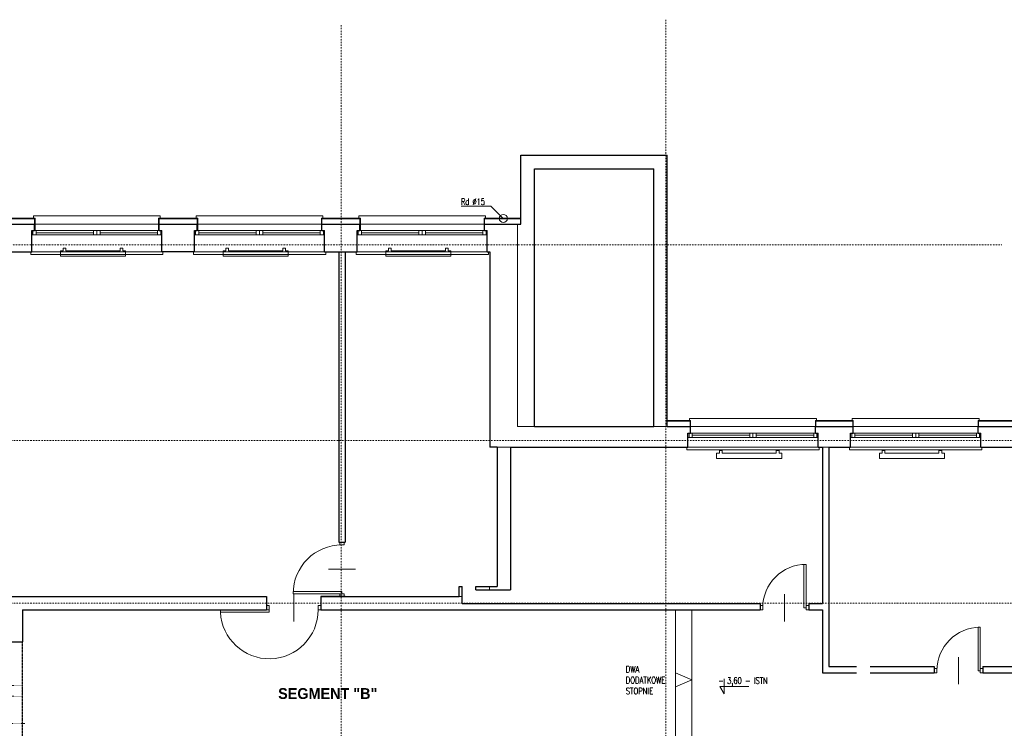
# Model space of a CAD drawing. Header units: millimetres. Extents: x -1893473 to 942156, y -534599 to 942944.
# Tile 409 of 656: x -15573 to 2584, y -209169 to -196111. Entities that reach past the tile are written whole.
import ezdxf

# ---------------------------------------------------------------- set-up
doc = ezdxf.new("R2010")
doc.units = ezdxf.units.MM
doc.header["$LTSCALE"] = 0.2
for name, pattern in [('ACAD_ISO03W100', [30, 12, -18]), ('DASHDOT', [25.4, 12.7, -6.35, 0, -6.35]), ('HIDDEN', [9.525, 6.35, -3.175])]:
    doc.linetypes.add(name, pattern=pattern)
for name, color, linetype, lineweight in [('!! 0_ Istn-okna', 6, 'Continuous', 13), ('!! 0_ Istn-sciany', 7, 'Continuous', 30), ('!! 0_ Istn-widok', 1, 'Continuous', 15), ('!! 0_ Opis', 3, 'Continuous', 13), ('!! 0_Istn-cienka', 4, 'Continuous', 9), ('!! 0_Istn-drzwi', 1, 'Continuous', 13), ('!! 0_Osie', 1, 'DASHDOT', 13), ('!! 0_Widok', 1, 'Continuous', 15), ('!! 1_ tynk zewn  - nowy', 21, 'Continuous', 20), ('P-Osie', 1, 'DASHDOT', 18), ('P-Wymiar', 142, 'Continuous', 9)]:
    doc.layers.add(name, color=color, linetype=linetype, lineweight=lineweight)
doc.layers.add('!! 0_Istn-grzejniki', color=7, linetype='Continuous', lineweight=0, plot=False)
doc.layers.add('!! 1_PROJ przerywana', color=3, linetype='HIDDEN')
doc.layers.add('!! 1_Wyburzenia', color=7, linetype='ACAD_ISO03W100', lineweight=13, true_color=0xff0505)
doc.styles.add('ARCHETYP', font='romans.shx', dxfattribs={"height": 15})
doc.styles.add('ROMANS', font='arial.ttf', dxfattribs={"width": 0.7})
doc.styles.add('SIMPLEX', font='simplex.shx', dxfattribs={"width": 0.77})
doc.styles.add('STYLE10', font='arialbd.ttf')
doc.dimstyles.new('A100', dxfattribs={"dimscale": 100, "dimtxt": 1.75, "dimasz": 0.05, "dimexe": 0, "dimexo": 0, "dimgap": 1, "dimtad": 1, "dimdec": 0, "dimrnd": 1, "dimdsep": 46, "dimtxsty": 'ROMANS', "dimblk": '[[[[[[[[', "dimcen": 2, "dimdle": 2, "dimse1": 1, "dimse2": 1, "dimclrd": 256, "dimclrt": 1, "dimadec": 0, "dimazin": 0, "dimtfac": 1, "dimtdec": 0, "dimtix": 1, "dimtmove": 2, "dimatfit": 3, "dimldrblk": '[[[[[[[[', "dimfxl": 1, "dimtvp": 0.6, "dimtolj": 1, "dimlwd": 9, "dimarcsym": 0})

# ---------------------------------------------------------------- blocks, each defined once
blk = doc.blocks.new('BLOK OSI')
at = {"layer": 'P-Osie'}
for points in [[(52592.2, -193637), (52592.2, -199870.8)], [(53191.2, -193626.9), (53191.2, -199870.8)], [(51570, -194041.8), (53810.6, -194041.8)], [(48639.3, -194402.1), (55424.3, -194402.1)], [(48639.3, -194702.1), (55442.3, -194702.1)]]:
    blk.add_lwpolyline(points, dxfattribs=at)
blk = doc.blocks.new('[[[[[[[[')
at = {"layer": 'P-Wymiar'}
for p, q in [((-12.7, -12.7), (12.7, 12.7)), ((0, 0), (-4.6, 0)), ((0, 18), (0, -18))]:
    blk.add_line(p, q, dxfattribs=at)
blk = doc.blocks.new('*D4192')
at = {"layer": 'DEFPOINTS', "color": 0, "transparency": 16777216}
for p in [(-7143, -198608), (19183, -198608), (7247, -255913)]:
    blk.add_point(p, dxfattribs=at)
at = {"layer": 'P-Wymiar', "lineweight": 9, "transparency": 16777216}
blk.add_line((19183, -255908), (19183, -198613), dxfattribs=at)
at = {"layer": 'P-Wymiar', "lineweight": 9, "transparency": 16777216, "xscale": 5, "yscale": 5, "zscale": 5}
for p, rotation in [((19183, -198608), 90), ((19183, -255913), 270)]:
    blk.add_blockref('[[[[[[[[', p, dxfattribs=dict(at, rotation=rotation))
at = {"layer": 'P-Wymiar', "color": 1, "transparency": 16777216, "insert": (18994, -227261), "char_height": 175, "attachment_point": 5, "rotation": 90, "style": 'ROMANS'}
blk.add_mtext('\\A1;57305', dxfattribs=at)
blk = doc.blocks.new('*D4204')
at = {"layer": 'DEFPOINTS', "color": 0, "transparency": 16777216}
for p in [(-5862, -200260), (18833, -200260), (10837, -203863)]:
    blk.add_point(p, dxfattribs=at)
at = {"layer": 'P-Wymiar', "lineweight": 9, "transparency": 16777216}
blk.add_line((18833, -203858), (18833, -200265), dxfattribs=at)
at = {"layer": 'P-Wymiar', "lineweight": 9, "transparency": 16777216, "xscale": 5, "yscale": 5, "zscale": 5}
for p, rotation in [((18833, -200260), 90), ((18833, -203863), 270)]:
    blk.add_blockref('[[[[[[[[', p, dxfattribs=dict(at, rotation=rotation))
at = {"layer": 'P-Wymiar', "color": 1, "transparency": 16777216, "insert": (18644, -202062), "char_height": 175, "attachment_point": 5, "rotation": 90, "style": 'ROMANS'}
blk.add_mtext('\\A1;3603', dxfattribs=at)
blk = doc.blocks.new('*D4205')
at = {"layer": 'DEFPOINTS', "color": 0, "transparency": 16777216}
for p in [(-7143, -198608), (18833, -198608), (-5862, -200260)]:
    blk.add_point(p, dxfattribs=at)
at = {"layer": 'P-Wymiar', "lineweight": 9, "transparency": 16777216}
blk.add_line((18833, -200255), (18833, -198613), dxfattribs=at)
at = {"layer": 'P-Wymiar', "lineweight": 9, "transparency": 16777216, "xscale": 5, "yscale": 5, "zscale": 5}
for p, rotation in [((18833, -198608), 90), ((18833, -200260), 270)]:
    blk.add_blockref('[[[[[[[[', p, dxfattribs=dict(at, rotation=rotation))
at = {"layer": 'P-Wymiar', "color": 1, "transparency": 16777216, "insert": (18644, -199434), "char_height": 175, "attachment_point": 5, "rotation": 90, "style": 'ROMANS'}
blk.add_mtext('\\A1;1652', dxfattribs=at)
blk = doc.blocks.new('*D4225')
at = {"layer": 'DEFPOINTS', "color": 0, "transparency": 16777216}
for p in [(-7393, -198858), (18483, -198858), (11097, -203608)]:
    blk.add_point(p, dxfattribs=at)
at = {"layer": 'P-Wymiar', "lineweight": 9, "transparency": 16777216}
blk.add_line((18483, -203603), (18483, -198863), dxfattribs=at)
at = {"layer": 'P-Wymiar', "lineweight": 9, "transparency": 16777216, "xscale": 5, "yscale": 5, "zscale": 5}
for p, rotation in [((18483, -198858), 90), ((18483, -203608), 270)]:
    blk.add_blockref('[[[[[[[[', p, dxfattribs=dict(at, rotation=rotation))
at = {"layer": 'P-Wymiar', "color": 1, "transparency": 16777216, "insert": (18294, -201233), "char_height": 175, "attachment_point": 5, "rotation": 90, "style": 'ROMANS'}
blk.add_mtext('\\A1;4750', dxfattribs=at)
blk = doc.blocks.new('*D4226')
at = {"layer": 'DEFPOINTS', "color": 0, "transparency": 16777216}
for p in [(-7143, -198608), (18483, -198608), (-7393, -198858)]:
    blk.add_point(p, dxfattribs=at)
at = {"layer": 'P-Wymiar', "lineweight": 9, "transparency": 16777216}
for p, q in [((18483, -198603), (18483, -198598)), ((18483, -198858), (18483, -198608)), ((18483, -198863), (18483, -198868))]:
    blk.add_line(p, q, dxfattribs=at)
at = {"layer": 'P-Wymiar', "lineweight": 9, "transparency": 16777216, "xscale": 5, "yscale": 5, "zscale": 5}
for p, rotation in [((18483, -198608), 270), ((18483, -198858), 90)]:
    blk.add_blockref('[[[[[[[[', p, dxfattribs=dict(at, rotation=rotation))
at = {"layer": 'P-Wymiar', "color": 1, "transparency": 16777216, "insert": (18294, -198733), "char_height": 175, "attachment_point": 5, "rotation": 90, "style": 'ROMANS'}
blk.add_mtext('\\A1;250', dxfattribs=at)

msp = doc.modelspace()

# ---------------------------------------------------------------- linework, layer by layer
at = {"layer": '!! 0_ Istn-okna'}
for points in [[(-15350.65339, -199998.09366), (-12950.65339, -199998.09366)], [(-15350.65339, -200078.09366), (-12950.65339, -200078.09366)], [(-15270.65339, -200038.09366), (-14210.65339, -200038.09366)], [(-14090.65339, -200038.09366), (-13030.65339, -200038.09366)], [(-12350.65339, -199998.09366), (-9950.65339, -199998.09366)], [(-12350.65339, -200078.09366), (-9950.65339, -200078.09366)], [(-12270.65339, -200038.09366), (-11210.65339, -200038.09366)], [(-11090.65339, -200038.09366), (-10030.65339, -200038.09366)], [(-9350.65339, -199998.09366), (-6950.65339, -199998.09366)], [(-9350.65339, -200078.09366), (-6950.65339, -200078.09366)], [(-9270.65339, -200038.09366), (-8210.65339, -200038.09366)], [(-8090.65339, -200038.09366), (-7030.65339, -200038.09366)], [(-3250.65339, -203728.09366), (-850.65339, -203728.09366)], [(-3250.65339, -203808.09366), (-850.65339, -203808.09366)], [(-3170.65339, -203768.09366), (-2110.65339, -203768.09366)], [(-1990.65339, -203768.09366), (-930.65339, -203768.09366)], [(-250.65339, -203728.09366), (2149.34661, -203728.09366)], [(-250.65339, -203808.09366), (2149.34661, -203808.09366)], [(-170.65339, -203768.09366), (889.34661, -203768.09366)], [(1009.34661, -203768.09366), (2069.34661, -203768.09366)]]:
    msp.add_lwpolyline(points, dxfattribs=at)
for points in [[(-15330.65339, -199998.09366), (-15270.65339, -199998.09366), (-15270.65339, -200078.09366), (-15330.65339, -200078.09366)], [(-14210.65339, -199998.09366), (-14150.65339, -199998.09366), (-14150.65339, -200078.09366), (-14210.65339, -200078.09366)], [(-14150.65339, -199998.09366), (-14090.65339, -199998.09366), (-14090.65339, -200078.09366), (-14150.65339, -200078.09366)], [(-13030.65339, -199998.09366), (-12970.65339, -199998.09366), (-12970.65339, -200078.09366), (-13030.65339, -200078.09366)], [(-12330.65339, -199998.09366), (-12270.65339, -199998.09366), (-12270.65339, -200078.09366), (-12330.65339, -200078.09366)], [(-11210.65339, -199998.09366), (-11150.65339, -199998.09366), (-11150.65339, -200078.09366), (-11210.65339, -200078.09366)], [(-11150.65339, -199998.09366), (-11090.65339, -199998.09366), (-11090.65339, -200078.09366), (-11150.65339, -200078.09366)], [(-10030.65339, -199998.09366), (-9970.65339, -199998.09366), (-9970.65339, -200078.09366), (-10030.65339, -200078.09366)], [(-9330.65339, -199998.09366), (-9270.65339, -199998.09366), (-9270.65339, -200078.09366), (-9330.65339, -200078.09366)], [(-8210.65339, -199998.09366), (-8150.65339, -199998.09366), (-8150.65339, -200078.09366), (-8210.65339, -200078.09366)], [(-8150.65339, -199998.09366), (-8090.65339, -199998.09366), (-8090.65339, -200078.09366), (-8150.65339, -200078.09366)], [(-7030.65339, -199998.09366), (-6970.65339, -199998.09366), (-6970.65339, -200078.09366), (-7030.65339, -200078.09366)], [(-3230.65339, -203728.09366), (-3170.65339, -203728.09366), (-3170.65339, -203808.09366), (-3230.65339, -203808.09366)], [(-2110.65339, -203728.09366), (-2050.65339, -203728.09366), (-2050.65339, -203808.09366), (-2110.65339, -203808.09366)], [(-2050.65339, -203728.09366), (-1990.65339, -203728.09366), (-1990.65339, -203808.09366), (-2050.65339, -203808.09366)], [(-930.65339, -203728.09366), (-870.65339, -203728.09366), (-870.65339, -203808.09366), (-930.65339, -203808.09366)], [(-230.65339, -203728.09366), (-170.65339, -203728.09366), (-170.65339, -203808.09366), (-230.65339, -203808.09366)], [(889.34661, -203728.09366), (949.34661, -203728.09366), (949.34661, -203808.09366), (889.34661, -203808.09366)], [(949.34661, -203728.09366), (1009.34661, -203728.09366), (1009.34661, -203808.09366), (949.34661, -203808.09366)], [(2069.34661, -203728.09366), (2129.34661, -203728.09366), (2129.34661, -203808.09366), (2069.34661, -203808.09366)]]:
    msp.add_lwpolyline(points, close=True, dxfattribs=at)
at = {"layer": '!! 0_ Istn-sciany'}
for points in [[(-6330.65339, -198608.09366), (-3630.65339, -198608.09366)], [(-6330.65339, -199878.09366), (-6330.65339, -198608.09366)], [(-3630.65339, -203608.09366), (-3630.65339, -198608.09366)], [(-6080.65339, -198858.09366), (-3880.65339, -198858.09366)], [(-6080.65339, -203608.09366), (-6080.65339, -198858.09366)], [(-3880.65339, -203608.09366), (-3880.65339, -198858.09366)], [(-16000.65339, -199878.09366), (-15300.65339, -199878.09366)], [(-15300.65339, -199998.09366), (-15300.65339, -199878.09366)], [(-15300.65339, -199998.09366), (-15300.65339, -199878.09366)], [(-13000.65339, -199878.09366), (-12300.65339, -199878.09366)], [(-13000.65339, -199998.09366), (-13000.65339, -199878.09366)], [(-13000.65339, -199998.09366), (-13000.65339, -199878.09366)], [(-12300.65339, -199998.09366), (-12300.65339, -199878.09366)], [(-12300.65339, -199998.09366), (-12300.65339, -199878.09366)], [(-10000.65339, -199878.09366), (-9300.65339, -199878.09366)], [(-10000.65339, -199998.09366), (-10000.65339, -199878.09366)], [(-10000.65339, -199998.09366), (-10000.65339, -199878.09366)], [(-9300.65339, -199998.09366), (-9300.65339, -199878.09366)], [(-9300.65339, -199998.09366), (-9300.65339, -199878.09366)], [(-7000.65339, -199878.09366), (-6330.65339, -199878.09366)], [(-7000.65339, -199998.09366), (-7000.65339, -199878.09366)], [(-7000.65339, -199998.09366), (-7000.65339, -199878.09366)], [(-15350.65339, -199998.09366), (-15300.65339, -199998.09366)], [(-15350.65339, -200388.09366), (-15350.65339, -199998.09366)], [(-13000.65339, -199998.09366), (-12950.65339, -199998.09366)], [(-12950.65339, -200388.09366), (-12950.65339, -199998.09366)], [(-12350.65339, -199998.09366), (-12300.65339, -199998.09366)], [(-12350.65339, -200388.09366), (-12350.65339, -199998.09366)], [(-10000.65339, -199998.09366), (-9950.65339, -199998.09366)], [(-9950.65339, -200388.09366), (-9950.65339, -199998.09366)], [(-9350.65339, -199998.09366), (-9300.65339, -199998.09366)], [(-9350.65339, -200388.09366), (-9350.65339, -199998.09366)], [(-7000.65339, -199998.09366), (-6950.65339, -199998.09366)], [(-6950.65339, -200388.09366), (-6950.65339, -199998.09366)], [(-15950.65339, -200388.09366), (-15350.65339, -200388.09366)], [(-12350.65339, -200388.09366), (-12950.65339, -200388.09366)], [(-9950.65339, -200388.09366), (-9350.65339, -200388.09366)], [(-9690.65339, -200388.09366), (-9690.65339, -205738.09366)], [(-9570.65339, -200388.09366), (-9570.65339, -205738.09366)], [(-6950.65339, -200388.09366), (-6900.65339, -200388.09366)], [(-6900.65339, -200388.09366), (-6900.65339, -203988.09366)], [(-6080.65339, -203608.09366), (-3880.65339, -203608.09366)], [(-3630.65339, -203608.09366), (-3200.65339, -203608.09366)], [(-3200.65339, -203728.09366), (-3200.65339, -203608.09366)], [(-900.65339, -203608.09366), (-200.65339, -203608.09366)], [(-900.65339, -203728.09366), (-900.65339, -203608.09366)], [(-200.65339, -203728.09366), (-200.65339, -203608.09366)], [(2099.34661, -203608.09366), (5799.34661, -203608.09366)], [(2099.34661, -203728.09366), (2099.34661, -203608.09366)], [(-3250.65339, -203728.09366), (-3200.65339, -203728.09366)], [(-3250.65339, -203988.09366), (-3250.65339, -203728.09366)], [(-900.65339, -203728.09366), (-850.65339, -203728.09366)], [(-850.65339, -203988.09366), (-850.65339, -203728.09366)], [(-250.65339, -203728.09366), (-200.65339, -203728.09366)], [(-250.65339, -203988.09366), (-250.65339, -203728.09366)], [(2099.34661, -203728.09366), (2149.34661, -203728.09366)], [(2149.34661, -203988.09366), (2149.34661, -203728.09366)], [(-6770.65339, -203988.09366), (-6900.65339, -203988.09366)], [(-6770.65339, -203988.09366), (-6770.65339, -206558.09366)], [(-6520.65339, -203988.09366), (-3250.65339, -203988.09366)], [(-6520.65339, -203988.09366), (-6520.65339, -206618.09366)], [(-850.65339, -203988.09366), (-770.65339, -203988.09366)], [(-770.65339, -203988.09366), (-770.65339, -206868.09366)], [(-650.65339, -203988.09366), (-250.65339, -203988.09366)], [(-650.65339, -203988.09366), (-650.65339, -208028.09366)], [(2149.34661, -203988.09366), (3789.34661, -203988.09366)], [(-9690.65339, -205738.09366), (-9570.65339, -205738.09366)], [(-7470.65339, -206738.09366), (-7470.65339, -206558.09366)], [(-7470.65339, -206558.09366), (-7410.65339, -206558.09366)], [(-7410.65339, -206868.09366), (-7410.65339, -206558.09366)], [(-7160.65339, -206558.09366), (-6770.65339, -206558.09366)], [(-7160.65339, -206618.09366), (-7160.65339, -206558.09366)], [(-7160.65339, -206618.09366), (-6910.65339, -206618.09366)], [(-6910.65339, -206618.09366), (-6520.65339, -206618.09366)], [(-17830.65339, -206738.09366), (-11020.65339, -206738.09366)], [(-11020.65339, -206738.09366), (-11020.65339, -206988.09366)], [(-10020.65339, -206738.09366), (-9690.65339, -206738.09366)], [(-9570.65339, -206738.09366), (-10020.65339, -206738.09366)], [(-10020.65339, -206738.09366), (-7470.65339, -206738.09366)], [(-10020.65339, -206738.09366), (-10020.65339, -206988.09366)], [(-15520.65339, -206988.09366), (-11020.65339, -206988.09366)], [(-15520.65339, -206988.09366), (-15520.65339, -207578.09366)], [(-10020.65339, -206988.09366), (-1920.65339, -206988.09366)], [(-7410.65339, -206868.09366), (-6910.65339, -206868.09366)], [(-6910.65339, -206868.09366), (-1920.65339, -206868.09366)], [(-1920.65339, -206868.09366), (-1920.65339, -206988.09366)], [(-1020.65339, -206868.09366), (-770.65339, -206868.09366)], [(-1020.65339, -206868.09366), (-1020.65339, -206988.09366)], [(-1020.65339, -206988.09366), (-770.65339, -206988.09366)], [(-770.65339, -206988.09366), (-770.65339, -208148.09366)], [(-15770.65339, -207578.09366), (-15520.65339, -207578.09366)], [(-650.65339, -208028.09366), (-140.65339, -208028.09366)], [(109.34661, -208028.09366), (1289.34661, -208028.09366)], [(1289.34661, -208028.09366), (1289.34661, -208148.09366)], [(2189.34661, -208028.09366), (3789.34661, -208028.09366)], [(2189.34661, -208028.09366), (2189.34661, -208148.09366)], [(-770.65339, -208148.09366), (-140.65339, -208148.09366)], [(109.34661, -208148.09366), (1289.34661, -208148.09366)], [(2189.34661, -208148.09366), (5729.34661, -208148.09366)]]:
    msp.add_lwpolyline(points, dxfattribs=at)
at = {"layer": '!! 0_ Istn-widok'}
for points in [[(-12980.65339, -199728.09366), (-15320.65339, -199728.09366)], [(-15320.65339, -199778.09366), (-15320.65339, -199728.09366)], [(-12980.65339, -199778.09366), (-12980.65339, -199728.09366)], [(-9980.65339, -199728.09366), (-12320.65339, -199728.09366)], [(-12320.65339, -199778.09366), (-12320.65339, -199728.09366)], [(-9980.65339, -199778.09366), (-9980.65339, -199728.09366)], [(-6980.65339, -199728.09366), (-9320.65339, -199728.09366)], [(-9320.65339, -199778.09366), (-9320.65339, -199728.09366)], [(-6980.65339, -199778.09366), (-6980.65339, -199728.09366)], [(-6390.65339, -199878.09366), (-6390.65339, -203608.09366)], [(-6390.65339, -199878.09366), (-6330.65339, -199878.09366)], [(-15370.65339, -200388.09366), (-15370.65339, -200438.09366)], [(-15370.65339, -200438.09366), (-12930.65339, -200438.09366)], [(-12930.65339, -200388.09366), (-12930.65339, -200438.09366)], [(-12370.65339, -200388.09366), (-12370.65339, -200438.09366)], [(-12370.65339, -200438.09366), (-9930.65339, -200438.09366)], [(-9930.65339, -200388.09366), (-9930.65339, -200438.09366)], [(-9690.65339, -200388.09366), (-9570.65339, -200388.09366)], [(-9370.65339, -200388.09366), (-9370.65339, -200438.09366)], [(-9370.65339, -200438.09366), (-6930.65339, -200438.09366)], [(-6930.65339, -200388.09366), (-6930.65339, -200438.09366)], [(-880.65339, -203458.09366), (-3220.65339, -203458.09366)], [(-3220.65339, -203508.09366), (-3220.65339, -203458.09366)], [(-880.65339, -203508.09366), (-880.65339, -203458.09366)], [(2119.34661, -203458.09366), (-220.65339, -203458.09366)], [(-220.65339, -203508.09366), (-220.65339, -203458.09366)], [(2119.34661, -203508.09366), (2119.34661, -203458.09366)], [(-6390.65339, -203608.09366), (-6330.65339, -203608.09366)], [(-6330.65339, -203608.09366), (-6080.65339, -203608.09366)], [(-3880.65339, -203608.09366), (-3630.65339, -203608.09366)], [(-6520.65339, -203988.09366), (-6770.65339, -203988.09366)], [(-3270.65339, -203988.09366), (-3270.65339, -204038.09366)], [(-3270.65339, -204038.09366), (-830.65339, -204038.09366)], [(-830.65339, -203988.09366), (-830.65339, -204038.09366)], [(-770.65339, -203988.09366), (-650.65339, -203988.09366)], [(-270.65339, -203988.09366), (-270.65339, -204038.09366)], [(-270.65339, -204038.09366), (2169.34661, -204038.09366)], [(2169.34661, -203988.09366), (2169.34661, -204038.09366)], [(-6910.65339, -206618.09366), (-6910.65339, -206558.09366)], [(-9690.65339, -206738.09366), (-9570.65339, -206738.09366)], [(-7470.65339, -206738.09366), (-7410.65339, -206738.09366)], [(-3480.65339, -209558.09366), (-3480.65339, -206988.09366)], [(-3180.65339, -209558.09366), (-3180.65339, -206988.09366)]]:
    msp.add_lwpolyline(points, dxfattribs=at)
msp.add_circle((-6655.58744, -199773.09366), 75, dxfattribs=at)
at = {"layer": '!! 0_ Opis'}
for points in [[(-6881.95943, -199546.72167), (-7430.81278, -199546.72167)], [(-6881.95943, -199546.72167), (-6655.58744, -199773.09366)], [(-2582.99284, -208255.84751), (-2582.99284, -208535.86516)], [(-2582.99284, -208535.86516), (-2663.82698, -208395.85633)], [(-2663.82698, -208395.85633), (-2129.4849, -208395.85633)]]:
    msp.add_lwpolyline(points, dxfattribs=at)
at = {"layer": '!! 0_Istn-cienka', "linetype": 'HIDDEN', "ltscale": 2}
for points in [[(-13000.65339, -199878.09366), (-15300.65339, -199878.09366)], [(-10000.65339, -199878.09366), (-12300.65339, -199878.09366)], [(-7000.65339, -199878.09366), (-9300.65339, -199878.09366)], [(-15350.65339, -200388.09366), (-12950.65339, -200388.09366)], [(-12350.65339, -200388.09366), (-9950.65339, -200388.09366)], [(-9350.65339, -200388.09366), (-6950.65339, -200388.09366)], [(-900.65339, -203608.09366), (-3200.65339, -203608.09366)], [(2099.34661, -203608.09366), (-200.65339, -203608.09366)], [(-3250.65339, -203988.09366), (-850.65339, -203988.09366)], [(-250.65339, -203988.09366), (2149.34661, -203988.09366)]]:
    msp.add_lwpolyline(points, dxfattribs=at)
at = {"layer": '!! 0_Istn-drzwi'}
for points in [[(-9590.65339, -205788.09366), (-9590.65339, -205738.09366), (-9670.65339, -205738.09366), (-9670.65339, -205788.09366)], [(-1110.65339, -206148.09366), (-1110.65339, -206948.09366), (-1070.65339, -206948.09366), (-1070.65339, -206148.09366)], [(-10530.65339, -206648.09366), (-9630.65339, -206648.09366), (-9630.65339, -206688.09366), (-10530.65339, -206688.09366)], [(-9590.65339, -206688.09366), (-9590.65339, -206738.09366), (-9670.65339, -206738.09366), (-9670.65339, -206688.09366)], [(-11870.65339, -207028.09366), (-10970.65339, -207028.09366), (-10970.65339, -206988.09366), (-11870.65339, -206988.09366)], [(-10970.65339, -206908.09366), (-11020.65339, -206908.09366), (-11020.65339, -206988.09366), (-10970.65339, -206988.09366)], [(-10070.65339, -206908.09366), (-10020.65339, -206908.09366), (-10020.65339, -206988.09366), (-10070.65339, -206988.09366)], [(-1870.65339, -206908.09366), (-1920.65339, -206908.09366), (-1920.65339, -206988.09366), (-1870.65339, -206988.09366)], [(-1070.65339, -206908.09366), (-1020.65339, -206908.09366), (-1020.65339, -206988.09366), (-1070.65339, -206988.09366)], [(2099.34661, -207308.09366), (2099.34661, -208108.09366), (2139.34661, -208108.09366), (2139.34661, -207308.09366)], [(1339.34661, -208068.09366), (1289.34661, -208068.09366), (1289.34661, -208148.09366), (1339.34661, -208148.09366)], [(2139.34661, -208068.09366), (2189.34661, -208068.09366), (2189.34661, -208148.09366), (2139.34661, -208148.09366)], [(2139.34661, -208068.09366), (2189.34661, -208068.09366), (2189.34661, -208148.09366), (2139.34661, -208148.09366)]]:
    msp.add_lwpolyline(points, close=True, dxfattribs=at)
for points in [[(-9380.65339, -206238.09366), (-9880.65339, -206238.09366)], [(-10520.65339, -206698.09366), (-10520.65339, -207198.09366)], [(-1470.65339, -206698.09366), (-1470.65339, -207198.09366)], [(1739.34661, -207858.09366), (1739.34661, -208358.09366)]]:
    msp.add_lwpolyline(points, dxfattribs=at)
for centre, radius, start, end in [((-9630.65339, -206688.09366), 900, 90.000000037, 180.000000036), ((-1070.65339, -206948.09366), 800, 89.999999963, 179.999999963), ((-10970.65339, -206988.09366), 900, 182.54731818, 359.999999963), ((2139.34661, -208108.09366), 800, 89.999999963, 179.999999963)]:
    msp.add_arc(centre, radius, start, end, dxfattribs=at)
at = {"layer": '!! 0_Istn-grzejniki'}
for points in [[(-13670.65339, -200318.09366), (-13670.65339, -200368.09366), (-13620.65339, -200368.09366), (-13620.65339, -200468.09366), (-14820.65339, -200468.09366), (-14820.65339, -200368.09366), (-14770.65339, -200368.09366), (-14770.65339, -200318.09366), (-14720.65339, -200318.09366), (-14720.65339, -200368.09366), (-13720.65339, -200368.09366), (-13720.65339, -200318.09366)], [(-10670.65339, -200318.09366), (-10670.65339, -200368.09366), (-10620.65339, -200368.09366), (-10620.65339, -200468.09366), (-11820.65339, -200468.09366), (-11820.65339, -200368.09366), (-11770.65339, -200368.09366), (-11770.65339, -200318.09366), (-11720.65339, -200318.09366), (-11720.65339, -200368.09366), (-10720.65339, -200368.09366), (-10720.65339, -200318.09366)], [(-7670.65339, -200318.09366), (-7670.65339, -200368.09366), (-7620.65339, -200368.09366), (-7620.65339, -200468.09366), (-8820.65339, -200468.09366), (-8820.65339, -200368.09366), (-8770.65339, -200368.09366), (-8770.65339, -200318.09366), (-8720.65339, -200318.09366), (-8720.65339, -200368.09366), (-7720.65339, -200368.09366), (-7720.65339, -200318.09366)], [(-1570.65339, -204048.09366), (-1570.65339, -204098.09366), (-1520.65339, -204098.09366), (-1520.65339, -204198.09366), (-2720.65339, -204198.09366), (-2720.65339, -204098.09366), (-2670.65339, -204098.09366), (-2670.65339, -204048.09366), (-2620.65339, -204048.09366), (-2620.65339, -204098.09366), (-1620.65339, -204098.09366), (-1620.65339, -204048.09366)], [(1429.34661, -204048.09366), (1429.34661, -204098.09366), (1479.34661, -204098.09366), (1479.34661, -204198.09366), (279.34661, -204198.09366), (279.34661, -204098.09366), (329.34661, -204098.09366), (329.34661, -204048.09366), (379.34661, -204048.09366), (379.34661, -204098.09366), (1379.34661, -204098.09366), (1379.34661, -204048.09366)]]:
    msp.add_lwpolyline(points, close=True, dxfattribs=at)
at = {"layer": '!! 0_Widok'}
for points in [[(-3180.65339, -208273.09366), (-3480.65339, -208144.25451)], [(-3180.65339, -208273.09366), (-3480.65339, -208401.9328)]]:
    msp.add_lwpolyline(points, dxfattribs=at)
at = {"layer": '!! 1_ tynk zewn  - nowy'}
for points in [[(-15290.65339, -199768.09366), (-16010.65339, -199768.09366)], [(-15290.65339, -199778.09366), (-16010.65339, -199778.09366)], [(-15300.65339, -199878.09366), (-15300.65339, -199768.09366)], [(-15290.65339, -199998.09366), (-15290.65339, -199768.09366)], [(-12290.65339, -199768.09366), (-13010.65339, -199768.09366)], [(-13010.65339, -199998.09366), (-13010.65339, -199768.09366)], [(-12290.65339, -199778.09366), (-13010.65339, -199778.09366)], [(-13000.65339, -199878.09366), (-13000.65339, -199768.09366)], [(-12300.65339, -199878.09366), (-12300.65339, -199768.09366)], [(-12290.65339, -199998.09366), (-12290.65339, -199768.09366)], [(-9290.65339, -199768.09366), (-10010.65339, -199768.09366)], [(-10010.65339, -199998.09366), (-10010.65339, -199768.09366)], [(-9290.65339, -199778.09366), (-10010.65339, -199778.09366)], [(-10000.65339, -199878.09366), (-10000.65339, -199768.09366)], [(-9300.65339, -199878.09366), (-9300.65339, -199768.09366)], [(-9290.65339, -199998.09366), (-9290.65339, -199768.09366)], [(-6330.65339, -199768.09366), (-7010.65339, -199768.09366)], [(-7010.65339, -199998.09366), (-7010.65339, -199768.09366)], [(-6330.65339, -199778.09366), (-7010.65339, -199778.09366)], [(-7000.65339, -199878.09366), (-7000.65339, -199768.09366)], [(-3200.65339, -203498.09366), (-3630.65339, -203498.09366)], [(-3200.65339, -203508.09366), (-3630.65339, -203508.09366)], [(-3210.65339, -203608.09366), (-3210.65339, -203498.09366)], [(-3200.65339, -203608.09366), (-3200.65339, -203498.09366)], [(-200.65339, -203498.09366), (-900.65339, -203498.09366)], [(-900.65339, -203608.09366), (-900.65339, -203498.09366)], [(-200.65339, -203508.09366), (-900.65339, -203508.09366)], [(-890.65339, -203608.09366), (-890.65339, -203498.09366)], [(-210.65339, -203608.09366), (-210.65339, -203498.09366)], [(-200.65339, -203608.09366), (-200.65339, -203498.09366)], [(5799.34661, -203498.09366), (2099.34661, -203498.09366)], [(2099.34661, -203608.09366), (2099.34661, -203498.09366)], [(5799.34661, -203508.09366), (2099.34661, -203508.09366)], [(2109.34661, -203608.09366), (2109.34661, -203498.09366)]]:
    msp.add_lwpolyline(points, dxfattribs=at)
at = {"layer": '!! 1_PROJ przerywana'}
msp.add_lwpolyline([(-15520.65339, -209578.09366), (-15520.65339, -207578.09366)], dxfattribs=at)
at = {"layer": '!! 1_Wyburzenia'}
for points in [[(-18530.65339, -208378.09366), (-15520.65339, -208378.09366)], [(-15520.65339, -208378.09366), (-15520.65339, -208578.09366)], [(-15770.65339, -208578.09366), (-15520.65339, -208578.09366)], [(-15480.65339, -209078.09366), (-15980.65339, -209078.09366)]]:
    msp.add_lwpolyline(points, dxfattribs=at)

# ---------------------------------------------------------------- block references
at = {"layer": '!! 0_Osie', "xscale": 10, "yscale": 10, "zscale": 10}
msp.add_blockref('BLOK OSI', (-535567.76763, 1740157.78937), dxfattribs=at)

# ---------------------------------------------------------------- texts
at = {"layer": '!! 0_ Opis', "style": 'ARCHETYP', "width": 0.7}
msp.add_text('Rd %%C15', height=120, rotation=359.99999996, dxfattribs=at).set_placement((-7434.4159, -199524.98776))
at = {"layer": '!! 0_ Opis'}
for s, height, style, width, p in [('- 3,60 - ISTN', 120, 'SIMPLEX', 0.75, (-2689.86734, -208350.07514)), ('SEGMENT "B"', 200, 'STYLE10', 0.95, (-10806.95932, -208628.26352))]:
    msp.add_text(s, height=height, dxfattribs=dict(at, style=style, width=width)).set_placement(p)
at = {"layer": '!! 0_ Opis', "insert": (-4396.409, -208020.94184), "char_height": 120, "attachment_point": 1, "style": 'SIMPLEX'}
msp.add_mtext_dynamic_manual_height_columns('DWA DODATKOWE STOPNIE', width=46.7031119, gutter_width=75, heights=[0], dxfattribs=at)

# ---------------------------------------------------------------- dimensions: what is measured, and where the dimension line sits
at = {"layer": 'P-Wymiar'}
for base, p1, p2, picture, middle in [((18483.35254, -198608.09366), (-7392.77025, -198858.09366), (-7142.77025, -198608.09366), '*D4226', (18294.00227, -198733.09366)), ((18833.35254, -198608.09366), (-5861.7647, -200260.00762), (-7142.77025, -198608.09366), '*D4205', (18644.00227, -199434.05064)), ((18483.35254, -198858.09366), (11097.22975, -203608.09366), (-7392.77025, -198858.09366), '*D4225', (18294.00227, -201233.09366)), ((18833.35254, -200260.00762), (10837.22975, -203863.09366), (-5861.7647, -200260.00762), '*D4204', (18643.94258, -202061.55064))]:
    dim = msp.add_linear_dim(base=base, p1=p1, p2=p2, angle=90, dimstyle='A100', dxfattribs=at)
    dim.commit()
    dim.dimension.update_dxf_attribs({"geometry": picture, "text_midpoint": middle})
dim = msp.add_linear_dim(base=(19183.35254, -198608.09366), p1=(7247.19355, -255913.09232), p2=(-7142.77025, -198608.09366), angle=90, dimstyle='A100', override={"dimtmove": 0}, dxfattribs=at)
dim.commit()
dim.dimension.update_dxf_attribs({"geometry": '*D4192', "text_midpoint": (18993.94258, -227260.59299)})

doc.saveas('drawing.dxf')
